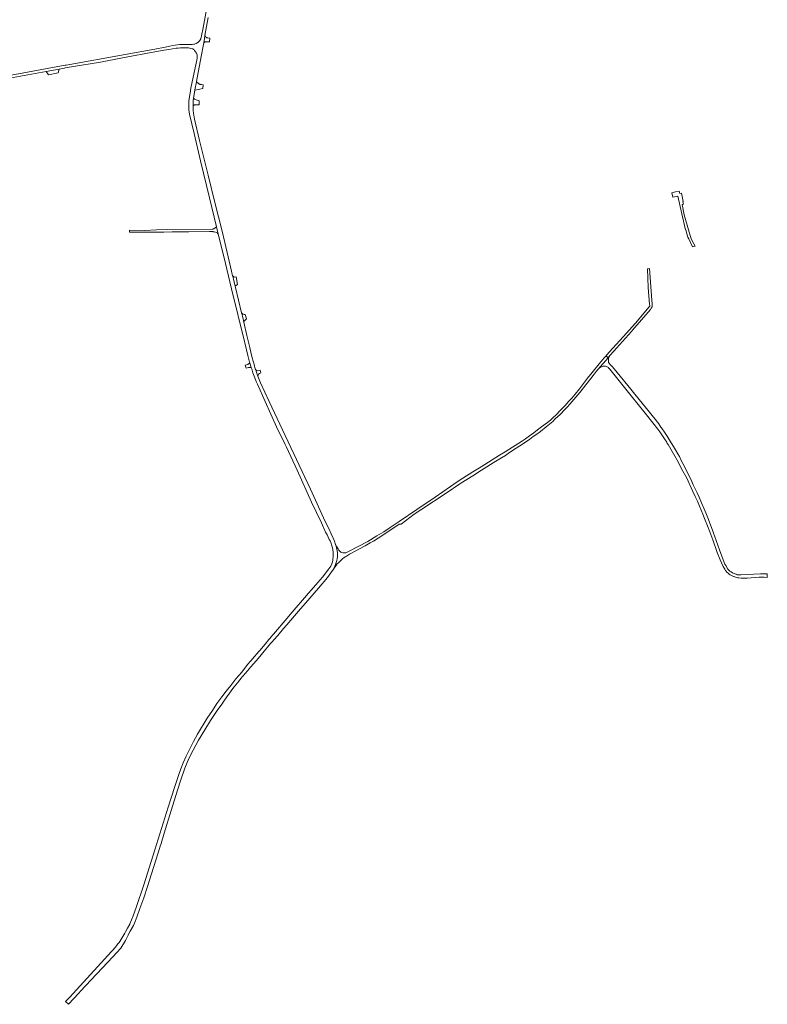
# Model space of a CAD drawing. Extents: x 146402 to 164798, y 455483 to 464134.
# Tile 533 of 575: x 162447 to 163315, y 456601 to 457744. Entities that reach past the tile are written whole.
import ezdxf

# ---------------------------------------------------------------- set-up
doc = ezdxf.new("R2010")
doc.units = 0
doc.header["$LTSCALE"] = 0.2
for name, color, linetype, lineweight in [('B-XX-VH-VERHARDING_ASFALT-GV', 252, 'CONTINUOUS', 18), ('B-XX-VH-VERHARDING_BETONSTRAATSTEEN-GV', 252, 'CONTINUOUS', 18), ('B-XX-VH-VERHARDING_HALFVERHARDING_GRIND-GV', 252, 'CONTINUOUS', 18), ('B-XX-VH-VERHARDING_PUIN-GV', 252, 'CONTINUOUS', 18)]:
    doc.layers.add(name, color=color, linetype=linetype, lineweight=lineweight)

msp = doc.modelspace()

# ---------------------------------------------------------------- linework, layer by layer
at = {"layer": 'B-XX-VH-VERHARDING_ASFALT-GV'}
for points in [[(162664.3, 457758.02), (162659.6, 457733.06), (162657.6, 457722.04), (162656.16, 457720), (162655.48, 457719.14), (162653.86, 457717.7), (162652.12, 457716.56), (162650.1, 457715.92), (162649.1, 457715.68), (162647.38, 457715.48), (162643.32, 457715.48), (162641.2, 457715.6), (162637.1, 457715.62), (162632.74, 457715.36), (162630.34, 457715.16), (162625.06, 457714.4), (162621.38, 457713.7), (162616.18, 457712.46), (162604.1, 457710.1), (162569.8, 457703.82), (162500.96, 457691.48), (162500, 457691.301), (162452.06, 457682.36), (162371.02, 457667.66)], [(162431.3, 457675.64), (162473.8, 457683.24), (162477.84, 457684.006), (162478.09, 457684.053), (162492.852, 457686.852), (162499.22, 457688.06), (162500, 457688.19), (162540.88, 457695), (162566.46, 457700.16), (162603.92, 457706.9), (162614.98, 457709.06), (162620.18, 457709.74), (162624.66, 457710.52), (162628.96, 457711.1), (162631.08, 457711.2), (162633.72, 457711.44), (162637.32, 457711.54), (162639.38, 457711.52), (162643.02, 457711.4), (162644.56, 457711.24), (162645.92, 457711), (162648, 457710.3), (162648.82, 457709.76), (162649.62, 457709.08), (162650.26, 457708.44), (162651.44, 457707.04), (162652.44, 457705.58), (162653.12, 457703.58), (162653.16, 457702.56), (162653.16, 457699.46), (162652.96, 457697.24), (162648.6, 457677.44), (162646, 457664.64), (162645, 457658.96), (162644.42, 457655.2), (162643.68, 457649.64), (162643.56, 457648.12), (162643.44, 457644.24), (162643.44, 457640.64), (162643.5, 457639.72), (162644.36, 457634.48), (162649.64, 457612.02), (162657.18, 457580.36), (162667.62, 457537.44), (162675.578, 457503.662), (162676.475, 457500), (162677.625, 457495.309), (162684.04, 457469.14), (162692.96, 457431.84), (162707.974, 457370.581), (162708.347, 457369.071), (162712, 457354.28), (162714.06, 457346.52), (162714.379, 457345.528), (162716.017, 457340.318), (162716.5, 457338.6), (162717.08, 457337.14), (162717.56, 457335.74), (162717.98, 457334.18), (162720.22, 457328.1), (162721.64, 457324.02), (162723.02, 457320.8), (162731.92, 457300.64), (162745.32, 457271.48), (162751.257, 457259.371), (162753.4, 457255), (162755.315, 457250.895), (162756.72, 457247.883), (162769.26, 457221), (162785.9, 457183.92), (162797.44, 457159.78), (162799.98, 457154.34), (162800.293, 457153.65), (162800.321, 457153.587), (162802.32, 457149.18), (162804.08, 457145.96), (162806.58, 457140.6), (162807.38, 457139.08), (162808.34, 457136.84), (162809.62, 457133.34), (162810.34, 457130.76), (162810.74, 457128.82), (162810.76, 457127.72), (162810.9, 457126.56), (162811.1, 457123.86), (162811.12, 457122.28), (162811.08, 457120.74), (162810.8, 457117.52), (162810.58, 457116), (162809.88, 457113.26), (162809.4, 457112.12), (162808.14, 457109.4), (162806.1, 457106.32), (162798.52, 457096.66), (162793.417, 457090.725), (162788.181, 457084.634), (162782.58, 457078.12), (162761.1, 457053.48), (162757.57, 457049.306), (162741.761, 457030.618), (162740.565, 457029.204), (162739.36, 457027.78), (162734.358, 457021.889), (162733.976, 457021.439), (162725.74, 457011.74), (162721.325, 457006.455), (162720.734, 457005.747), (162719.427, 457004.183), (162715.94, 457000), (162714.384, 456998.289), (162712.382, 456996.087), (162711.581, 456995.206), (162709.519, 456992.535), (162708.088, 456990.683), (162705.054, 456986.529), (162698.248, 456978.682), (162692.178, 456971.021), (162686.937, 456964.283), (162681.881, 456957.637), (162676.181, 456949.884), (162670.85, 456942.04), (162664.876, 456932.904), (162653.758, 456914.357), (162649.073, 456905.777), (162644.573, 456897.196), (162640.442, 456888.709), (162636.954, 456881.237), (162634.11, 456873.95), (162631.726, 456867.402), (162627.236, 456853.476), (162619.354, 456829.682), (162604.239, 456780.158), (162591.229, 456739.303), (162582.431, 456713.203), (162579.039, 456703.519), (162575.185, 456694.202), (162574.926, 456693.729), (162572.315, 456688.95), (162570.042, 456684.791), (162569.231, 456683.217), (162563.248, 456673.49), (162562.555, 456672.564), (162561.856, 456671.642), (162561.151, 456670.726), (162560.44, 456669.814), (162559.722, 456668.907), (162558.997, 456668.006), (162558.267, 456667.109), (162557.53, 456666.217), (162556.788, 456665.331), (162556.039, 456664.449), (162555.284, 456663.573), (162554.523, 456662.702), (162553.799, 456661.885), (162504.937, 456608.656), (162500.414, 456603.809), (162503.698, 456600.621), (162515.754, 456613.506), (162517.91, 456615.81), (162555.364, 456655.842), (162564.557, 456666.021), (162569.832, 456674.555), (162573.148, 456680.993), (162574.026, 456682.699), (162575.558, 456685.503), (162579.253, 456692.265), (162580.38, 456694.989), (162583.239, 456701.9), (162586.677, 456711.716), (162591.35, 456724.188), (162595.565, 456737.284), (162609.835, 456782.651), (162610.04, 456783.303), (162611.291, 456787.49), (162614.813, 456799.268), (162622.864, 456825.633), (162630.469, 456849.519), (162634.134, 456861.415), (162638.902, 456874.789), (162643.673, 456886.134), (162648.448, 456895.637), (162654.878, 456907.262), (162661.952, 456919.35), (162668.752, 456930.423), (162676.381, 456941.774), (162682.79, 456950.942), (162683.091, 456951.372), (162683.245, 456951.585), (162688.437, 456958.783), (162688.883, 456959.402), (162694.674, 456967.431), (162696.237, 456969.392), (162701.829, 456976.409), (162702.031, 456976.662), (162703.296, 456978.13), (162703.598, 456978.48), (162711.763, 456987.949), (162715.642, 456992.448), (162718.196, 456995.511), (162721.94, 457000), (162729.284, 457008.807), (162738.474, 457019.631), (162739.372, 457020.688), (162742.866, 457024.804), (162746.142, 457028.343), (162746.9, 457029.162), (162753.4, 457037.1), (162757.212, 457041.568), (162770.72, 457057.4), (162783.8, 457072.46), (162794.12, 457084.16), (162804.4, 457096.44), (162808.44, 457101.66), (162811.44, 457106.22), (162812.18, 457107.66), (162812.96, 457109.34), (162814.08, 457112.8), (162815.3, 457116.28), (162815.76, 457118.46), (162815.96, 457120.28), (162815.9, 457125.46), (162815.68, 457127.26), (162814.96, 457130.98), (162814.46, 457132.88), (162813.84, 457134.76), (162812.44, 457138.52), (162810.98, 457142.14), (162808.9, 457146.92), (162806.1, 457153.16), (162801.84, 457161.5), (162784.8, 457199.06), (162752.08, 457267.84), (162736.88, 457300.76), (162726.72, 457322.6), (162723.68, 457330.17), (162722.68, 457332.66), (162721.56, 457335.92), (162721.082, 457337.505), (162720.68, 457338.84), (162720.28, 457340.4), (162719.72, 457341.86), (162719.18, 457343.64), (162718.76, 457345.36), (162718.02, 457347.58), (162717, 457351.7), (162716.48, 457353.5), (162715.86, 457356.12), (162714.32, 457363.52), (162711.02, 457377.56), (162707.266, 457393.11), (162706.865, 457394.771), (162705.63, 457399.89), (162704.854, 457403.107), (162704.652, 457403.942), (162697.631, 457433.027), (162697.246, 457434.61), (162695.234, 457442.884), (162694.47, 457446.025), (162694.294, 457446.748), (162692.94, 457452.32), (162685.2, 457485.56), (162681.649, 457500), (162674.14, 457530.54), (162666.06, 457563.72), (162656.044, 457603.864), (162649.96, 457628.64), (162648.82, 457635.54), (162648.46, 457638.72), (162648.39, 457644.129), (162648.36, 457646.5), (162648.58, 457648.98), (162648.62, 457650.44), (162648.826, 457653.232), (162649.98, 457659.68), (162650.299, 457662.355), (162650.34, 457662.7), (162652.223, 457672.075), (162652.327, 457672.595), (162653.18, 457676.84), (162658.38, 457703.64), (162660.135, 457713.695), (162660.762, 457717.291), (162661.63, 457722.263), (162662.259, 457725.868), (162665.94, 457746.96)]]:
    msp.add_lwpolyline(points, dxfattribs=at)
for points in [[(163178.242, 457455.091), (163175.735, 457454.889), (163176.7, 457433.36), (163178.2, 457413.64), (163178.38, 457412.84), (163178.4, 457411.38), (163177.88, 457410.58), (163161.9, 457391.8), (163147.654, 457375.895), (163135.8, 457362.66), (163128.397, 457354.508), (163127.854, 457353.91), (163130.078, 457351.532), (163132.28, 457354.08), (163136.945, 457359.325), (163139.884, 457362.634), (163146.817, 457370.437), (163157.185, 457382.108), (163158.6, 457383.7), (163179.18, 457407.76), (163180.245, 457409.01), (163181.23, 457410.621), (163181.369, 457411.96), (163181.339, 457413.213), (163181.144, 457414.079), (163180.82, 457418.34)], [(162868.79, 457145.38), (162887.782, 457158.145), (162889.778, 457158.492), (162905.118, 457169.932), (162914.018, 457175.927), (162942.26, 457194.48), (162958.06, 457205.1), (162959.118, 457205.773), (162973.043, 457214.637), (162983.04, 457221), (163000, 457231.507), (163010.9, 457238.26), (163014.08, 457240.332), (163019.34, 457243.76), (163027.78, 457249.18), (163033.14, 457252.7), (163039.18, 457256.9), (163043.34, 457260.12), (163047.52, 457262.92), (163051.76, 457266.12), (163058.28, 457271.3), (163061.96, 457274.34), (163065.8, 457277.7), (163068.86, 457280.5), (163074.46, 457285.82), (163080.04, 457291.48), (163083.12, 457294.76), (163085.66, 457297.64), (163097.18, 457311.22), (163112.9, 457331.08), (163116.36, 457335.52), (163118.64, 457338.3), (163130.078, 457351.532), (163127.854, 457353.91), (163127.1, 457353.08), (163125.48, 457351.36), (163119.76, 457344.68), (163111.46, 457334.48), (163106.4, 457327.9), (163096.76, 457315.64), (163091.72, 457309.44), (163088.06, 457304.84), (163084.36, 457300.94), (163080.66, 457296.72), (163077.32, 457293.12), (163073.54, 457289.38), (163070.74, 457286.2), (163065.52, 457281.4), (163063.1, 457279.28), (163059.68, 457276.44), (163052.98, 457271.2), (163048.24, 457267.78), (163043.82, 457264.5), (163039.02, 457260.84), (163034.36, 457257.5), (163030.64, 457255.26), (163010.58, 457242.46), (163003.92, 457238.42), (163000, 457235.901), (162982.82, 457224.86), (162973, 457219.04), (162961.46, 457211.8), (162953.68, 457206.72), (162947.22, 457202.1), (162929.56, 457189.8), (162908.04, 457175.18), (162887.56, 457161.56), (162877.12, 457154.5), (162869.7, 457149.42), (162861.9, 457144.6), (162851.2, 457138.24), (162828.74, 457126.44), (162826.64, 457125.44), (162825.8, 457125.12), (162824.04, 457124.88), (162822.06, 457124.9), (162820.84, 457125.34), (162820.02, 457125.78), (162819.38, 457126.24), (162818.64, 457127.08), (162817.74, 457128.28), (162816.72, 457129.76), (162815.44, 457131.82), (162813.84, 457134.76), (162814.46, 457132.88), (162814.96, 457130.98), (162815.68, 457127.26), (162815.9, 457125.46), (162815.96, 457120.28), (162815.76, 457118.46), (162815.3, 457116.28), (162814.08, 457112.8), (162812.96, 457109.34), (162812.18, 457107.66), (162811.44, 457106.22), (162814.24, 457110.1), (162815.48, 457111.7), (162817.98, 457114.3), (162821.66, 457117.78), (162824.26, 457119.9), (162825.195, 457120.485), (162830.008, 457123.496), (162848.257, 457133.21), (162854.115, 457136.57), (162857.678, 457138.614)]]:
    msp.add_lwpolyline(points, close=True, dxfattribs=at)
at = {"layer": 'B-XX-VH-VERHARDING_BETONSTRAATSTEEN-GV'}
for points in [[(162477.84, 457684.006), (162480.642, 457680.272), (162492.017, 457682.518), (162492.852, 457686.852), (162478.09, 457684.053)], [(162650.299, 457662.355), (162652.564, 457662.864), (162656.403, 457663.726), (162659.783, 457664.485), (162659.968, 457668.776), (162658.214, 457668.828), (162658.03, 457668.859), (162657.63, 457668.94), (162657.234, 457669.036), (162656.843, 457669.147), (162656.456, 457669.274), (162656.074, 457669.416), (162655.698, 457669.573), (162655.329, 457669.744), (162654.966, 457669.93), (162654.735, 457670.06), (162654.611, 457670.13), (162652.223, 457672.075), (162650.34, 457662.7)], [(163207.267, 457538.629), (163210.918, 457539.458), (163215.74, 457518.588), (163220.126, 457500.215), (163220.188, 457500), (163221.763, 457494.553), (163222.764, 457491.859), (163223.753, 457489.642), (163228.235, 457480.318), (163231.336, 457481.204), (163226.424, 457489.625), (163223.442, 457500), (163218.354, 457517.697), (163216.009, 457529.636), (163217.552, 457529.993), (163216.778, 457532.826), (163217.432, 457533.047), (163215.488, 457542.638), (163213.416, 457542.303), (163212.588, 457545.191), (163208.429, 457544.262), (163204.142, 457543.305), (163205.306, 457538.183)], [(162694.294, 457446.748), (162694.47, 457446.025), (162695.234, 457442.884), (162697.246, 457434.61), (162697.339, 457434.716), (162697.999, 457435.426), (162698.347, 457435.67), (162698.944, 457436.088), (162700.172, 457436.609), (162698.272, 457445.418), (162696.693, 457445.32), (162695.653, 457445.677), (162694.81, 457446.232)], [(162709.053, 457343.156), (162709.987, 457339.695), (162712.66, 457340.34), (162716.017, 457340.318), (162714.379, 457345.528), (162711.94, 457343.96)]]:
    msp.add_lwpolyline(points, close=True, dxfattribs=at)
at = {"layer": 'B-XX-VH-VERHARDING_HALFVERHARDING_GRIND-GV'}
for points in [[(162662.068, 457718.284), (162662.12, 457718.305), (162662.267, 457718.356), (162662.417, 457718.4), (162662.569, 457718.436), (162662.723, 457718.464), (162662.877, 457718.484), (162663.033, 457718.496), (162663.189, 457718.5), (162663.306, 457718.498), (162667.54, 457718.4), (162667.975, 457722.906), (162665.575, 457723.08), (162665.54, 457723.081), (162665.374, 457723.09), (162665.209, 457723.107), (162665.045, 457723.131), (162664.882, 457723.164), (162664.721, 457723.205), (162664.562, 457723.253), (162664.406, 457723.309), (162664.252, 457723.372), (162664.102, 457723.443), (162663.955, 457723.521), (162663.812, 457723.605), (162663.674, 457723.697), (162663.54, 457723.795), (162663.411, 457723.899), (162663.287, 457724.01), (162663.168, 457724.126), (162663.056, 457724.248), (162662.949, 457724.375), (162662.848, 457724.507), (162662.755, 457724.644), (162662.667, 457724.786), (162662.587, 457724.931), (162662.514, 457725.08), (162662.448, 457725.232), (162662.389, 457725.388), (162662.338, 457725.546), (162662.295, 457725.706), (162662.259, 457725.868), (162661.63, 457722.263), (162660.762, 457717.291), (162660.859, 457717.413), (162660.963, 457717.53), (162661.072, 457717.641), (162661.187, 457717.747), (162661.307, 457717.847), (162661.432, 457717.94), (162661.562, 457718.027), (162661.696, 457718.107), (162661.834, 457718.181), (162661.975, 457718.247)], [(162648.39, 457644.129), (162648.535, 457644.295), (162648.708, 457644.47), (162648.892, 457644.633), (162649.085, 457644.783), (162649.289, 457644.921), (162649.5, 457645.045), (162649.72, 457645.155), (162649.946, 457645.251), (162650.178, 457645.331), (162650.414, 457645.396), (162650.655, 457645.446), (162650.898, 457645.48), (162651.142, 457645.498), (162651.388, 457645.5), (162651.62, 457645.486), (162655.625, 457645.235), (162655.64, 457650.08), (162654.354, 457650.484), (162652.14, 457651.18), (162651.128, 457651.637), (162650.28, 457652.02), (162648.826, 457653.232), (162648.62, 457650.44), (162648.58, 457648.98), (162648.36, 457646.5)], [(162704.652, 457403.942), (162704.854, 457403.107), (162705.63, 457399.89), (162706.865, 457394.771), (162707.266, 457393.11), (162707.325, 457393.221), (162707.844, 457394.214), (162708.092, 457394.558), (162708.457, 457395.065), (162709.165, 457395.821), (162710.487, 457396.767), (162708.97, 457401.727), (162707.553, 457402.009), (162706.784, 457402.277), (162706.607, 457402.339), (162705.426, 457403.093)]]:
    msp.add_lwpolyline(points, close=True, dxfattribs=at)
at = {"layer": 'B-XX-VH-VERHARDING_PUIN-GV'}
for points in [[(162612.694, 457497.633), (162614.66, 457497.64), (162624.08, 457497.8), (162630.118, 457497.826), (162633.2, 457497.84), (162643.309, 457497.952), (162643.439, 457497.953), (162667.68, 457498.22), (162671.24, 457498.12), (162671.691, 457498.051), (162673.08, 457497.84), (162674.48, 457497.48), (162675.46, 457497.06), (162676.28, 457496.54), (162676.84, 457496.12), (162677.625, 457495.309), (162676.475, 457500), (162675.578, 457503.662), (162672.44, 457501.42), (162671.86, 457501.16), (162671.28, 457501.12), (162618.88, 457500.4), (162606.051, 457500), (162592.58, 457499.58), (162574.76, 457499.743), (162574.688, 457497.497)], [(163192.1, 457270.2), (163191.36, 457271.08), (163189.04, 457274.68), (163187.52, 457276.7), (163185.76, 457278.9), (163185.067, 457279.812), (163182.98, 457282.56), (163178.2, 457288.32), (163161.222, 457309.423), (163156.638, 457315.039), (163140.82, 457334.42), (163135.18, 457340.92), (163133.1, 457343.4), (163131.1, 457345.54), (163130.72, 457346.22), (163130.48, 457347.44), (163130.46, 457349.34), (163130.6, 457350.52), (163131, 457351.72), (163131.48, 457352.94), (163132.28, 457354.08), (163130.078, 457351.532), (163118.64, 457338.3), (163119.94, 457339.48), (163121, 457340.36), (163122.44, 457341.12), (163123.6, 457341.54), (163124.52, 457341.7), (163126.66, 457341.78), (163127.1, 457341.76), (163128.6, 457341.24), (163129.24, 457340.94), (163130.44, 457340.24), (163130.78, 457339.9), (163131.32, 457339.22), (163132.28, 457338.16), (163136.84, 457332.66), (163157.04, 457307.28), (163173.32, 457287.18), (163183.74, 457273.92), (163187.7, 457268.8), (163190.1, 457265.46), (163195.72, 457257.42), (163198.12, 457253.6), (163198.8, 457252.18), (163199.68, 457251.02), (163205.88, 457240.18), (163211.76, 457230.06), (163215.38, 457222.48), (163221.06, 457212.34), (163228.62, 457196.32), (163231.2, 457190.44), (163233.74, 457184.98), (163236.1, 457179.4), (163238.34, 457174.42), (163239.96, 457170.1), (163242.06, 457165.04), (163245.42, 457156.52), (163248.1, 457149.28), (163251.68, 457140.08), (163256.84, 457125.56), (163260.08, 457116.84), (163261.58, 457113.26), (163263.6, 457109.22), (163265.44, 457106.16), (163266.4, 457104.68), (163268.4, 457102.22), (163269.52, 457101.24), (163270.66, 457100.34), (163271.96, 457099.52), (163274.84, 457098.06), (163275.88, 457097.58), (163276.54, 457097.38), (163277.86, 457096.78), (163279.26, 457096.32), (163280.58, 457096.14), (163281.76, 457096.1), (163284.48, 457095.72), (163291.4, 457095.78), (163305.4, 457096.68), (163307.7, 457096.76), (163311.38, 457096.74), (163314.84, 457096.56), (163314.9, 457100.527), (163310.1, 457100.6), (163307.1, 457100.52), (163284.08, 457099.46), (163282.24, 457099.42), (163281.32, 457099.46), (163279.96, 457099.62), (163278.947, 457100.022), (163278.7, 457100.12), (163278.347, 457100.239), (163277.16, 457100.64), (163274.44, 457101.94), (163273.06, 457102.82), (163271.52, 457103.88), (163270.16, 457105.04), (163269.24, 457106.18), (163266.64, 457110.2), (163265.52, 457112.04), (163264.66, 457113.88), (163259.44, 457128.36), (163253.62, 457144.72), (163252.508, 457147.694), (163252.31, 457148.225), (163245.84, 457165.54), (163243.4, 457171.52), (163241.1, 457176.94), (163238.6, 457183), (163235.7, 457189.52), (163233.32, 457194.7), (163231.04, 457199.34), (163228.82, 457204.16), (163226.38, 457209.86), (163221.08, 457220.38), (163218.82, 457225.18), (163215, 457232.4), (163212.98, 457236.98), (163211.06, 457240.16), (163208.28, 457244.52), (163206.04, 457248.4), (163203.3, 457252.84), (163201.2, 457256.64), (163198.76, 457260.52), (163196.38, 457264.16)], [(162721.082, 457337.505), (162721.56, 457335.92), (162722.68, 457332.66), (162723.68, 457330.17), (162724.041, 457331.086), (162724.465, 457332.409), (162725.55, 457333.403), (162727.251, 457334.207), (162726.255, 457337.089), (162725.311, 457336.71), (162723.705, 457336.519), (162722.098, 457336.801)]]:
    msp.add_lwpolyline(points, close=True, dxfattribs=at)

doc.saveas('drawing.dxf')
